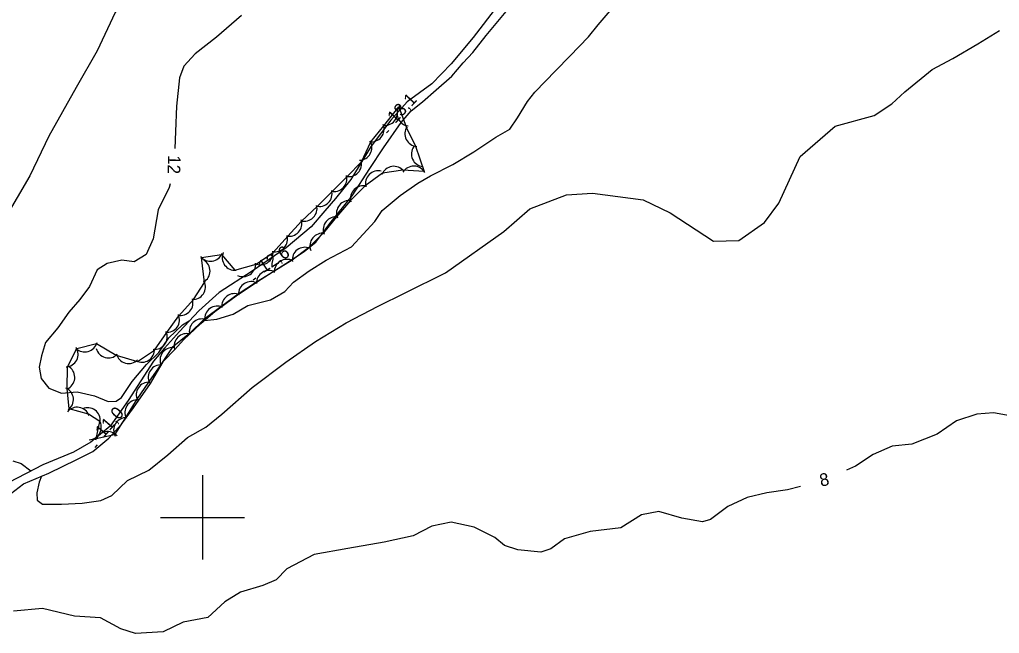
# Model space of a CAD drawing. Extents: x 643342 to 646936, y 5873857 to 5876103.
# Drawn here: x 645756.6 to 645989.1, y 5875172.5 to 5875318.1 of the extents above; entities that cross this region are included whole.
import ezdxf

# ---------------------------------------------------------------- set-up
doc = ezdxf.new("R2010")
doc.units = 0
for name, color, linetype in [('Niveau 1', 7, 'Continuous'), ('Niveau 2', 7, 'Continuous'), ('Niveau 21', 7, 'Continuous'), ('Niveau 3', 7, 'Continuous'), ('Niveau 44', 7, 'Continuous'), ('Niveau 61', 7, 'Continuous')]:
    doc.layers.add(name, color=color, linetype=linetype)

msp = doc.modelspace()

# ---------------------------------------------------------------- linework, layer by layer
at = {"layer": 'Niveau 1'}
for points in [[(645793.09, 5875411.28), (645792.23, 5875402.24), (645791.16, 5875396.38), (645790.56, 5875392.64), (645791.99, 5875379.93), (645792.36, 5875371.08), (645791.08, 5875367.62), (645786.45, 5875359.06), (645784.11, 5875351.22), (645784.5, 5875343.19), (645783.43, 5875335.6), (645783.6, 5875327.48), (645782.6, 5875324.64), (645779.29, 5875319.77), (645775, 5875310.7), (645770.03, 5875301.97), (645763.58, 5875290.47), (645759.03, 5875281.06), (645753.03, 5875270.79)], [(645761.84, 5875209.76), (645761.84, 5875209.76), (645761.29, 5875208.33), (645760.73, 5875205.82), (645760.79, 5875204.1), (645762.08, 5875203.11), (645766.58, 5875203.17), (645771.48, 5875203.34), (645775.85, 5875203.99), (645778.5, 5875205.22), (645782.2, 5875208.78), (645787.28, 5875211.17), (645791.8, 5875214.81), (645796.44, 5875218.94), (645800.8, 5875221.37), (645804.61, 5875224.52), (645811.8, 5875230.83), (645819.79, 5875236.8), (645826.84, 5875241.72), (645834.05, 5875246.19), (645841.67, 5875250.1), (645848.08, 5875253.28), (645857.62, 5875257.99), (645871.47, 5875267.8), (645877.62, 5875273.22), (645886.37, 5875276.53), (645892.54, 5875276.95), (645904.54, 5875275.38), (645910.92, 5875272.26), (645921.25, 5875265.51), (645927.26, 5875265.73), (645933.31, 5875269.95), (645936.7, 5875274.59), (645941.76, 5875285.6), (645950.07, 5875292.8), (645959.31, 5875295.39), (645963.57, 5875298.1), (645966.62, 5875300.98), (645973.07, 5875306.31), (645978.04, 5875308.92), (645983.93, 5875312.34), (645989.08, 5875315.51)], [(645754.99, 5875213.43), (645756.96, 5875212.75), (645759.28, 5875211.03), (645759.32, 5875211.01)]]:
    msp.add_lwpolyline(points, dxfattribs=at)
at = {"layer": 'Niveau 2'}
for points in [[(645809.28, 5875319.05), (645803.34, 5875313.91), (645798.27, 5875309.99), (645795.58, 5875307.09), (645794.52, 5875304.31), (645793.83, 5875297.59), (645793.59, 5875291.57), (645793.47, 5875287.55)], [(645800.49, 5875246.75), (645803.43, 5875247.07), (645807.26, 5875248.25), (645810.76, 5875250.29), (645816.11, 5875251.63), (645819.5, 5875253.6), (645821.62, 5875255.85), (645825.3, 5875258.5), (645829.33, 5875261.07), (645835.31, 5875264.2), (645838.11, 5875267.23), (645840.86, 5875270.2), (645842.65, 5875272.83), (645846.93, 5875276.37), (645851.1, 5875279.31), (645854.1, 5875281.06), (645859.36, 5875283.7), (645864.35, 5875286.72), (645869.57, 5875290.25), (645872.91, 5875292.09), (645874.74, 5875294.84), (645877.09, 5875298.71), (645878.86, 5875300.92), (645883.79, 5875306.07), (645887.14, 5875309.4), (645891.54, 5875314.02), (645893.88, 5875316.88), (645897.18, 5875320.73)], [(645792.33, 5875279.17), (645792.13, 5875278.3), (645789.46, 5875272.96), (645788.26, 5875266.06), (645786.64, 5875262.39), (645783.82, 5875260.6), (645780.88, 5875261.06), (645777.42, 5875260.27), (645774.99, 5875258.71), (645773.17, 5875254.77), (645770.9, 5875251.67), (645768.26, 5875248.72), (645765.71, 5875244.94), (645762.78, 5875241.47), (645761.81, 5875238.34), (645761.22, 5875235.66), (645761.75, 5875232.92), (645763.58, 5875230.68), (645766.55, 5875229.45), (645770.3, 5875229.79), (645774.36, 5875228.86), (645777.64, 5875227.49), (645779.53, 5875227.57), (645780.79, 5875228.42), (645783.34, 5875232.26), (645786.68, 5875236.3), (645789.63, 5875239.11), (645792.03, 5875242.58), (645795.24, 5875245.72), (645796.86, 5875246.6)], [(645993.86, 5875223.69), (645987.62, 5875224.82), (645983.69, 5875224.46), (645978.88, 5875222.93), (645974.31, 5875219.75), (645968.28, 5875217.38), (645963.59, 5875216.93), (645959.12, 5875214.91), (645954.92, 5875212.19), (645952.81, 5875211.18)], [(645941.9, 5875207.33), (645938.75, 5875206.52), (645933.91, 5875205.82), (645929.22, 5875204.72), (645924.65, 5875202.62), (645920.48, 5875199.49), (645918.64, 5875198.93), (645913.74, 5875199.84), (645908.23, 5875201.4), (645904.16, 5875200.61), (645899.22, 5875197.51), (645891.96, 5875196.67), (645885.86, 5875194.95), (645882.62, 5875192.51), (645880.27, 5875191.78), (645874.81, 5875192.27), (645871.61, 5875193.36), (645869.33, 5875195.21), (645864.44, 5875197.67), (645859.03, 5875198.83), (645854.38, 5875197.91), (645850.01, 5875195.59), (645843.11, 5875194.14), (645834.49, 5875192.62), (645826.52, 5875191.17), (645820, 5875187.78), (645817.49, 5875185.19), (645814.32, 5875183.83), (645809.03, 5875182.25), (645805.3, 5875179.94), (645801.25, 5875176.22), (645795.44, 5875175.12), (645790.69, 5875172.88), (645784.09, 5875172.47), (645780.59, 5875173.53), (645775.8, 5875176.13), (645769.64, 5875176.6), (645762.03, 5875178.42), (645755.16, 5875177.74)]]:
    msp.add_lwpolyline(points, dxfattribs=at)
at = {"layer": 'Niveau 21'}
for points in [[(645870, 5875321.38), (645864.21, 5875313.89), (645858.99, 5875307.64), (645854.43, 5875302.88), (645848.53, 5875298.58), (645844.64, 5875294.24), (645840, 5875288.06), (645835.19, 5875280.19), (645831.55, 5875275.64), (645829.03, 5875272.76), (645825.78, 5875268.97), (645819.83, 5875263.94), (645811.8, 5875258.45), (645803.97, 5875253.34), (645799.12, 5875249.02), (645794.56, 5875244.14), (645790.97, 5875240.18), (645788.35, 5875237.05), (645782.38, 5875227.73), (645778.07, 5875221.68), (645773.51, 5875217.86), (645769.38, 5875215.51), (645762.13, 5875212.47), (645754.06, 5875208.27)], [(645847.1, 5875293.7), (645849.52, 5875296.45), (645852.23, 5875298.64), (645855.46, 5875301.47), (645859.12, 5875304.71), (645861.84, 5875307.84), (645864.17, 5875310.34), (645867.27, 5875314.35), (645872.8, 5875320.99)], [(645754.48, 5875205.58), (645757.54, 5875207.94), (645763.55, 5875210.49), (645770.19, 5875213.7), (645774.01, 5875215.65), (645777.81, 5875218.8), (645780.77, 5875222.09), (645783.66, 5875225.97), (645787.65, 5875231.75), (645790.74, 5875237.08), (645793.4, 5875239.86), (645795.52, 5875242.11), (645799.59, 5875245.99), (645802.95, 5875248.85), (645807.98, 5875252.59), (645813.93, 5875256.56), (645819.79, 5875260.27), (645824.09, 5875263.11), (645826.92, 5875265.31), (645830.23, 5875269.7), (645835.53, 5875276.32), (645839.67, 5875282.82), (645842.92, 5875287.68), (645847.1, 5875293.7)]]:
    msp.add_lwpolyline(points, dxfattribs=at)
at = {"layer": 'Niveau 3'}
for p, q in [((645843.66, 5875291.25), (645844.21, 5875291.83)), ((645812, 5875256.38), (645812.67, 5875256.81)), ((645774.57, 5875216.58), (645775.09, 5875217.18))]:
    msp.add_line(p, q, dxfattribs=at)
at = {"layer": 'Niveau 44'}
msp.add_lwpolyline([(645799.73, 5875261.67), (645804.53, 5875262.4), (645807.67, 5875258.64), (645812.74, 5875260.1), (645816.76, 5875262.82), (645820.23, 5875266.72), (645823.51, 5875270.29), (645827.25, 5875273.82), (645830.71, 5875277.22), (645834.3, 5875280.92), (645837.69, 5875284.39), (645839.93, 5875289.12), (645842.99, 5875292.89), (645846.61, 5875297.4), (645848.38, 5875292.42), (645850.52, 5875288.07), (645852.59, 5875282.07), (645847.52, 5875282.42), (645842.73, 5875281.65), (645838.58, 5875278.66), (645835.15, 5875275.22), (645831.79, 5875271.29), (645828.73, 5875267.52), (645825.17, 5875263.96), (645821.29, 5875261.03), (645816.91, 5875258.37), (645812.79, 5875255.8), (645808.5, 5875252.94), (645804.57, 5875250.09), (645800.37, 5875247.05), (645796.89, 5875243.66), (645792.84, 5875240.31), (645790.1, 5875236.31), (645787.19, 5875232.06), (645784.44, 5875228.06), (645781.73, 5875223.68), (645779.13, 5875219.57), (645774.76, 5875218.63), (645775.66, 5875222.76), (645772.96, 5875224.48), (645768.39, 5875225.72), (645767.87, 5875230.55), (645767.95, 5875235.74), (645770.18, 5875240.05), (645774.89, 5875241.22), (645779.55, 5875238.49), (645784.54, 5875237.01), (645788.59, 5875239.67), (645791.56, 5875243.9), (645794.39, 5875247.85), (645797.84, 5875251.69), (645800.5, 5875255.75), (645799.73, 5875261.67)], dxfattribs=at)
for centre, start, end in [((645849.18, 5875295.85), 142.7306, 262.7085), ((645849.18, 5875295.85), 142.7306, 262.7085), ((645849.18, 5875295.85), 142.7306, 262.7085), ((645843.25, 5875295.99), 260.8809, 20.8588), ((645843.25, 5875295.99), 260.8809, 20.8588), ((645843.25, 5875295.99), 260.8809, 20.8588), ((645840.09, 5875292.12), 260.8809, 20.8588), ((645840.09, 5875292.12), 260.8809, 20.8588), ((645840.09, 5875292.12), 260.8809, 20.8588), ((645851.03, 5875291.02), 146.1849, 266.1629), ((645851.03, 5875291.02), 146.1849, 266.1629), ((645851.03, 5875291.02), 146.1849, 266.1629), ((645837.19, 5875287.76), 270.4535, 30.4314), ((645837.19, 5875287.76), 270.4535, 30.4314), ((645837.19, 5875287.76), 270.4535, 30.4314), ((645852.56, 5875286.23), 144.5707, 264.5487), ((645852.56, 5875286.23), 144.5707, 264.5487), ((645852.56, 5875286.23), 144.5707, 264.5487), ((645834.74, 5875283.89), 255.6024, 15.5804), ((645834.74, 5875283.89), 255.6024, 15.5804), ((645834.74, 5875283.89), 255.6024, 15.5804), ((645841.65, 5875279.23), 75.0802, 195.0581), ((645841.65, 5875279.23), 75.0802, 195.0581), ((645841.65, 5875279.23), 75.0802, 195.0581), ((645845.4, 5875280.3), 39.0722, 159.0502), ((645845.4, 5875280.3), 39.0722, 159.0502), ((645845.4, 5875280.3), 39.0722, 159.0502), ((645850.13, 5875280.35), 29.1312, 149.1092), ((645850.13, 5875280.35), 29.1312, 149.1092), ((645850.13, 5875280.35), 29.1312, 149.1092), ((645831.24, 5875280.31), 255.6024, 15.5804), ((645831.24, 5875280.31), 255.6024, 15.5804), ((645831.24, 5875280.31), 255.6024, 15.5804), ((645827.74, 5875276.78), 254.467, 14.4449), ((645827.74, 5875276.78), 254.467, 14.4449), ((645827.74, 5875276.78), 254.467, 14.4449), ((645838.12, 5875275.69), 75.0802, 195.0581), ((645838.12, 5875275.69), 75.0802, 195.0581), ((645838.12, 5875275.69), 75.0802, 195.0581), ((645834.79, 5875272.18), 80.9216, 200.8995), ((645834.79, 5875272.18), 80.9216, 200.8995), ((645834.79, 5875272.18), 80.9216, 200.8995), ((645824.17, 5875273.28), 254.467, 14.4449), ((645824.17, 5875273.28), 254.467, 14.4449), ((645824.17, 5875273.28), 254.467, 14.4449), ((645820.57, 5875269.7), 257.4295, 17.4075), ((645820.57, 5875269.7), 257.4295, 17.4075), ((645820.57, 5875269.7), 257.4295, 17.4075), ((645831.63, 5875268.3), 80.9216, 200.8995), ((645831.63, 5875268.3), 80.9216, 200.8995), ((645831.63, 5875268.3), 80.9216, 200.8995), ((645828.48, 5875264.42), 80.9216, 200.8995), ((645828.48, 5875264.42), 80.9216, 200.8995), ((645828.48, 5875264.42), 80.9216, 200.8995), ((645817.19, 5875266.02), 257.4295, 17.4075), ((645817.19, 5875266.02), 257.4295, 17.4075), ((645817.19, 5875266.02), 257.4295, 17.4075), ((645807.67, 5875261.64), 156.0238, 276.0017), ((645807.67, 5875261.64), 156.0238, 276.0017), ((645807.67, 5875261.64), 156.0238, 276.0017), ((645813.76, 5875262.92), 244.1203, 4.0982), ((645813.76, 5875262.92), 244.1203, 4.0982), ((645813.76, 5875262.92), 244.1203, 4.0982), ((645824.29, 5875261.09), 67.0716, 187.0495), ((645824.29, 5875261.09), 67.0716, 187.0495), ((645824.29, 5875261.09), 67.0716, 187.0495), ((645801.87, 5875263.78), 218.6251, 338.6031), ((645801.87, 5875263.78), 218.6251, 338.6031), ((645801.87, 5875263.78), 218.6251, 338.6031), ((645798.79, 5875258.47), 299.597, 59.5749), ((645798.79, 5875258.47), 299.597, 59.5749), ((645798.79, 5875258.47), 299.597, 59.5749), ((645820.03, 5875258.23), 61.9416, 181.9196), ((645820.03, 5875258.23), 61.9416, 181.9196), ((645820.03, 5875258.23), 61.9416, 181.9196), ((645809.62, 5875260.12), 244.1203, 4.0982), ((645809.62, 5875260.12), 244.1203, 4.0982), ((645809.62, 5875260.12), 244.1203, 4.0982), ((645815.79, 5875255.59), 61.9416, 181.9196), ((645815.79, 5875255.59), 61.9416, 181.9196), ((645815.79, 5875255.59), 61.9416, 181.9196), ((645797.69, 5875254.68), 266.7123, 26.6902), ((645797.69, 5875254.68), 266.7123, 26.6902), ((645797.69, 5875254.68), 266.7123, 26.6902), ((645811.54, 5875252.95), 61.9416, 181.9196), ((645811.54, 5875252.95), 61.9416, 181.9196), ((645811.54, 5875252.95), 61.9416, 181.9196), ((645794.75, 5875250.92), 258.752, 18.73), ((645794.75, 5875250.92), 258.752, 18.73), ((645794.75, 5875250.92), 258.752, 18.73), ((645807.57, 5875250.09), 66.0275, 186.0054), ((645807.57, 5875250.09), 66.0275, 186.0054), ((645807.57, 5875250.09), 66.0275, 186.0054), ((645803.53, 5875247.15), 66.0275, 186.0054), ((645803.53, 5875247.15), 66.0275, 186.0054), ((645803.53, 5875247.15), 66.0275, 186.0054), ((645791.54, 5875246.9), 264.334, 24.312), ((645791.54, 5875246.9), 264.334, 24.312), ((645791.54, 5875246.9), 264.334, 24.312), ((645799.86, 5875244.09), 74.1845, 194.1624), ((645799.86, 5875244.09), 74.1845, 194.1624), ((645799.86, 5875244.09), 74.1845, 194.1624), ((645788.62, 5875242.84), 264.334, 24.312), ((645788.62, 5875242.84), 264.334, 24.312), ((645788.62, 5875242.84), 264.334, 24.312), ((645796.27, 5875240.61), 74.1845, 194.1624), ((645796.27, 5875240.61), 74.1845, 194.1624), ((645796.27, 5875240.61), 74.1845, 194.1624), ((645767.5, 5875238.71), 272.6151, 32.5931), ((645767.5, 5875238.71), 272.6151, 32.5931), ((645767.5, 5875238.71), 272.6151, 32.5931), ((645772.07, 5875242.25), 226.0461, 346.024), ((645772.07, 5875242.25), 226.0461, 346.024), ((645772.07, 5875242.25), 226.0461, 346.024), ((645777.67, 5875240.83), 194.9116, 314.8895), ((645777.67, 5875240.83), 194.9116, 314.8895), ((645777.67, 5875240.83), 194.9116, 314.8895), ((645785.6, 5875239.81), 243.2965, 3.2745), ((645785.6, 5875239.81), 243.2965, 3.2745), ((645785.6, 5875239.81), 243.2965, 3.2745), ((645792.92, 5875237.31), 85.5935, 205.5714), ((645792.92, 5875237.31), 85.5935, 205.5714), ((645792.92, 5875237.31), 85.5935, 205.5714), ((645782.49, 5875239.52), 194.9116, 314.8895), ((645782.49, 5875239.52), 194.9116, 314.8895), ((645782.49, 5875239.52), 194.9116, 314.8895), ((645766.7, 5875233.24), 293.7047, 53.6826), ((645766.7, 5875233.24), 293.7047, 53.6826), ((645766.7, 5875233.24), 293.7047, 53.6826), ((645790.1, 5875233.19), 85.5935, 205.5714), ((645790.1, 5875233.19), 85.5935, 205.5714), ((645790.1, 5875233.19), 85.5935, 205.5714), ((645766.38, 5875227.95), 306.1629, 66.1409), ((645766.38, 5875227.95), 306.1629, 66.1409), ((645766.38, 5875227.95), 306.1629, 66.1409), ((645787.27, 5875229.07), 85.5935, 205.5714), ((645787.27, 5875229.07), 85.5935, 205.5714), ((645787.27, 5875229.07), 85.5935, 205.5714), ((645784.6, 5875224.9), 87.6625, 207.6405), ((645784.6, 5875224.9), 87.6625, 207.6405), ((645784.6, 5875224.9), 87.6625, 207.6405), ((645770.27, 5875223.14), 20.5754, 140.5534), ((645770.27, 5875223.14), 20.5754, 140.5534), ((645770.27, 5875223.14), 20.5754, 140.5534), ((645772.74, 5875223.01), 353.7475, 113.7255), ((645772.74, 5875223.01), 353.7475, 113.7255), ((645772.74, 5875223.01), 353.7475, 113.7255), ((645781.92, 5875220.68), 87.6625, 207.6405), ((645781.92, 5875220.68), 87.6625, 207.6405), ((645781.92, 5875220.68), 87.6625, 207.6405), ((645772.99, 5875221.39), 273.0825, 33.0604), ((645772.99, 5875221.39), 273.0825, 33.0604), ((645772.99, 5875221.39), 273.0825, 33.0604), ((645777.49, 5875217.38), 41.4664, 161.4443), ((645777.49, 5875217.38), 41.4664, 161.4443), ((645777.49, 5875217.38), 41.4664, 161.4443)]:
    msp.add_arc(centre, 3, start, end, dxfattribs=at)
at = {"layer": 'Niveau 61'}
for points in [[(645800, 5875210), (645800, 5875200), (645800, 5875190)], [(645790, 5875200), (645800, 5875200), (645810, 5875200)]]:
    msp.add_lwpolyline(points, dxfattribs=at)

# ---------------------------------------------------------------- texts
at = {"layer": 'Niveau 2'}
for s, rotation, p in [('12', 268.3148, (645791.84, 5875285.98)), ('8', 11.7366, (645946.71, 5875207.28))]:
    msp.add_text(s, height=3, rotation=rotation, dxfattribs=at).set_placement(p)
at = {"layer": 'Niveau 3'}
for s, rotation, p in [('13,1 ', 46.3459, (645845.68, 5875293.31)), ('12,6 ', 33.0515, (645814.44, 5875257.91)), ('11,0 ', 49.1101, (645776.48, 5875218.73))]:
    msp.add_text(s, height=3, rotation=rotation, dxfattribs=at).set_placement(p)

doc.saveas('drawing.dxf')
